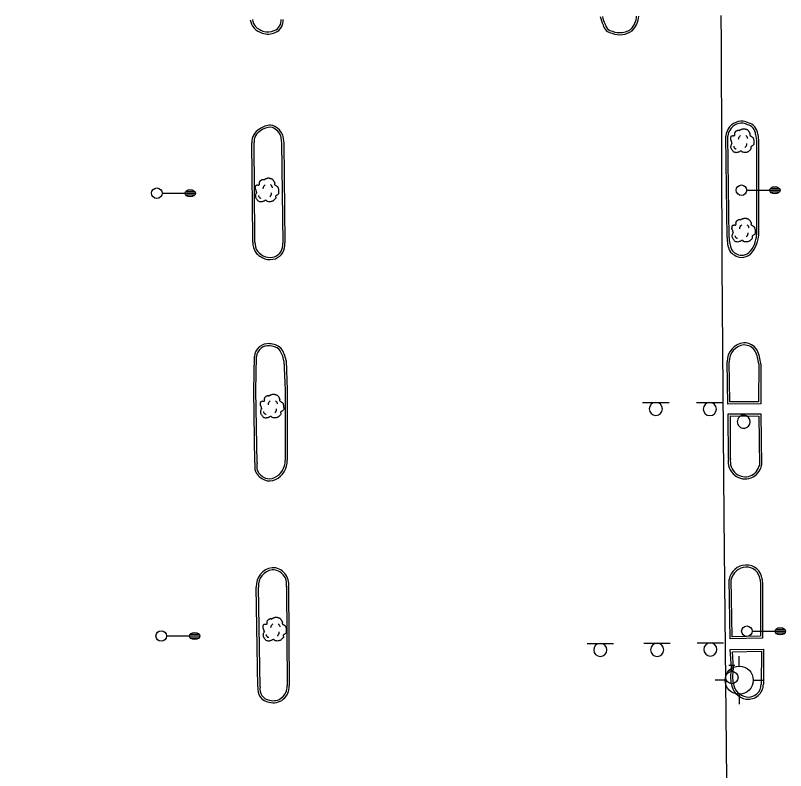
# Model space of a CAD drawing. Extents: x 2145380 to 2157287, y 139568 to 149130.
# Drawn here: x 2147619.2 to 2147838.2, y 143450.6 to 143665.2 of the extents above; entities that cross this region are included whole.
import ezdxf

# ---------------------------------------------------------------- set-up
doc = ezdxf.new("R2010")
doc.units = 0
for name, color, linetype in [('Default', 7, 'Continuous'), ('TOPO_Asphalt', 7, 'Continuous'), ('TOPO_Curb Back', 7, 'Continuous'), ('TOPO_Light Pole', 7, 'Continuous'), ('TOPO_Misc', 7, 'Continuous'), ('TOPO_Sign', 7, 'Continuous'), ('TOPO_Tree', 7, 'Continuous'), ('TOPO_Water Fire Hydrant', 7, 'Continuous'), ('TOPO_Water Valve', 7, 'Continuous')]:
    doc.layers.add(name, color=color, linetype=linetype)

# ---------------------------------------------------------------- blocks, each defined once
blk = doc.blocks.new('LP')
at = {"layer": 'TOPO_Light Pole'}
blk.add_line((3.81, 0), (20.32, 0), dxfattribs=at)
for points in [[(20.32, 0), (27.94, 0)], [(20.32, 0), (23.5, 0)], [(20.83, 1.27), (27.43, 1.27)], [(20.83, 1.27), (23.5, 1.27)], [(23.71, 1.27), (27.43, 1.27)], [(23.71, 0), (27.94, 0)], [(20.83, -1.27), (27.43, -1.27)], [(20.83, -1.27), (23.5, -1.27)], [(23.71, -1.27), (27.43, -1.27)]]:
    blk.add_lwpolyline(points, dxfattribs=at)
blk.add_circle((0, 0), 3.81, dxfattribs=at)
blk.add_ellipse((24.13, 0), major_axis=(3.81, 0), ratio=0.666667, dxfattribs=at)
blk = doc.blocks.new('TREE')
at = {"layer": 'TOPO_Tree'}
for points in [[(-14.1, -0.4), (-14.2, 0.5), (-14.4, 1.4), (-14.6, 2.3), (-14.8, 3.2), (-15.5, 4), (-15.7, 4.9), (-15.8, 5.6), (-15.7, 6.3), (-15.7, 7), (-15.6, 7.9), (-15.7, 8.8), (-15.1, 9.7), (-14.6, 10.4), (-13.8, 10.5), (-13, 10.7), (-12.2, 11), (-11.1, 10), (-10.4, 10.7), (-9.4, 11.7), (-10.3, 13.3), (-9.8, 14.4), (-9.6, 15.1), (-9.3, 15.9), (-8.8, 16.5), (-8.2, 17.3), (-7.5, 17.7), (-6.7, 18.1), (-6.1, 18.4), (-5.6, 18.6), (-5.1, 18.7), (-4.5, 18.7), (-4, 18.5), (-3.5, 18.1)], [(-3.5, 17.6), (-3.1, 18.3), (-2.6, 18.8), (-1.9, 19.2), (-1, 19.7), (-0.2, 20), (0.7, 20.2), (1.6, 20.5), (2.5, 20.8), (3.4, 20.8), (4.1, 20.7), (4.8, 20.5), (5.5, 20.2), (6.4, 19.9), (7.3, 19.7), (8.2, 19.2), (9.4, 18.4), (10, 17.2), (10.8, 16), (11.2, 15.3), (11.6, 14.6), (11.9, 13.9), (12.2, 13.1), (11.4, 12), (11.9, 11.2), (12, 11), (12.2, 10.9), (12.4, 10.7), (12.9, 10.4), (13.5, 10), (14, 9.7), (14.7, 9.2), (15.4, 8.7), (16.1, 8.1), (16.7, 7.5), (16.9, 6.7), (17.1, 6), (17.6, 4.4), (17.7, 2.8), (17.7, 1.2), (17.7, -0.2), (17.8, -2.2), (16.6, -3), (15.5, -3.8), (14.3, -4.6), (13.2, -5.3)], [(5.9, 11.2), (6.5, 10.7), (7, 10.2), (7.4, 9.5), (7.9, 8.6), (8.3, 7.6), (8.5, 6.6)], [(13.2, -5.3), (13.3, -5.8), (13.4, -6.3), (13.4, -6.7), (13.8, -8.5), (12.2, -10), (10.8, -11.5), (10, -12.3), (9.1, -12.8), (8.2, -13.1), (6, -13.8), (3.3, -13.6), (1.3, -13.1), (0.5, -12.9), (-0.1, -11.4), (-0.8, -11.5), (-2, -11.6), (-3.3, -12.8), (-4.5, -13.1), (-6.1, -13.5), (-7.8, -14), (-9.3, -13.6), (-11.4, -13.1), (-12.8, -11.4), (-14.1, -9.4), (-15.3, -7.3), (-15.6, -5.1), (-15.1, -3), (-14.9, -1.9), (-13.9, -0.8), (-13.5, 0.1)], [(-4.2, 5.1), (-4.5, 6.1), (-4.3, 7.2), (-3.8, 8.2), (-3.3, 9.3), (-2.7, 10.3), (-1.6, 11)], [(-11.4, -4.5), (-11.5, -5.4), (-11, -6.3), (-10.1, -7.2), (-9.3, -8), (-8.5, -8.3), (-7.7, -8.1)], [(4.8, -6.3), (5.7, -5.7), (6.3, -4.9), (6.8, -3.9), (7.4, -2.8), (7.6, -1.7), (7.5, -0.6)]]:
    blk.add_open_spline(points, degree=3, dxfattribs=at)
blk = doc.blocks.new('FIRHYD')
at = {"layer": 'TOPO_Water Fire Hydrant'}
for p, q in [((-0.02, 10.16), (-0.03, 17.34)), ((10.16, 0.02), (17.34, 0.03)), ((-10.16, -0.02), (-17.34, -0.03)), ((0.02, -10.16), (0.03, -17.34))]:
    blk.add_line(p, q, dxfattribs=at)
blk.add_circle((0, 0), 10.16, dxfattribs=at)
blk = doc.blocks.new('WATVAL')
at = {"layer": 'Default'}
for p, q in [((-2.25, 9), (2.25, 9)), ((0, 4.5), (0, 9))]:
    blk.add_line(p, q, dxfattribs=at)
blk.add_circle((0, 0), 4.5, dxfattribs=at)

msp = doc.modelspace()

# ---------------------------------------------------------------- linework, layer by layer
at = {"layer": 'TOPO_Asphalt'}
msp.add_lwpolyline([(2147561.98, 143662.89), (2147562.53, 143614.72), (2147563.74, 143471.79), (2147565.03, 143390.96), (2147565.92, 143316.92), (2147566.04, 143278.74), (2147645.22, 143279.6), (2147689.02, 143280.15), (2147688.73, 143320.55), (2147700.65, 143320.81), (2147700.69, 143279.83), (2147782.44, 143280.51), (2147823.54, 143280.78), (2147823.18, 143318.38), (2147819.21, 143318.61), (2147818.95, 143347.45), (2147822.29, 143349.93), (2147821.84, 143410.3), (2147820.72, 143522.76), (2147820.12, 143594.46), (2147819.98, 143657.51), (2147819.88, 143665.2)], dxfattribs=at)
at = {"layer": 'TOPO_Curb Back'}
for p, q in [((2147821.74, 143554.73), (2147821.57, 143566.74)), ((2147822.34, 143555.33), (2147822.17, 143566.75)), ((2147830.56, 143566.17), (2147830.53, 143555.37)), ((2147831.16, 143566.2), (2147831.13, 143554.77)), ((2147831.13, 143554.77), (2147821.74, 143554.73)), ((2147830.53, 143555.37), (2147822.34, 143555.33)), ((2147821.95, 143539.26), (2147821.89, 143551.96)), ((2147821.89, 143551.96), (2147831.17, 143551.93)), ((2147831.17, 143551.93), (2147831.36, 143537.34)), ((2147822.55, 143539.2), (2147822.49, 143551.36)), ((2147822.49, 143551.36), (2147830.57, 143551.33)), ((2147830.57, 143551.33), (2147830.76, 143537.39)), ((2147822.46, 143487.96), (2147822.12, 143504.9)), ((2147823.05, 143488.58), (2147822.72, 143504.84)), ((2147830.96, 143504.88), (2147831.07, 143503.47)), ((2147831.56, 143504.94), (2147831.67, 143503.49)), ((2147831.07, 143503.47), (2147831.04, 143488.8)), ((2147831.67, 143503.49), (2147831.64, 143488.21)), ((2147831.04, 143488.8), (2147823.05, 143488.58)), ((2147831.64, 143488.21), (2147822.46, 143487.96)), ((2147822.41, 143484.93), (2147831.92, 143485.1)), ((2147822.77, 143479.78), (2147822.41, 143484.93)), ((2147823.06, 143484.35), (2147831.32, 143484.49)), ((2147823.37, 143479.78), (2147823.06, 143484.35)), ((2147831.32, 143484.49), (2147831.28, 143475.12)), ((2147831.92, 143485.1), (2147831.88, 143475.11)), ((2147822.61, 143477.48), (2147822.77, 143479.78)), ((2147823.21, 143477.47), (2147823.37, 143479.78)), ((2147822.72, 143475.42), (2147822.61, 143477.48)), ((2147823.32, 143475.47), (2147823.21, 143477.47))]:
    msp.add_line(p, q, dxfattribs=at)
for points in [[(2147694.62, 143631.11), (2147694.9, 143628.95), (2147695.24, 143600.52)], [(2147695.2, 143631.27), (2147695.5, 143628.99), (2147695.84, 143600.53)], [(2147821.6, 143602.1), (2147821.2, 143630.91)], [(2147822.2, 143602.1), (2147821.8, 143630.9)], [(2147829.67, 143631.36), (2147829.93, 143629.64), (2147829.94, 143602.87)], [(2147830.26, 143631.42), (2147830.53, 143629.68), (2147830.54, 143602.87)], [(2147686.73, 143600.74), (2147686.69, 143602.07), (2147686.46, 143629.02)], [(2147687.33, 143600.73), (2147687.29, 143602.08), (2147687.06, 143629.04)], [(2147687.34, 143538.03), (2147686.98, 143558.58), (2147687.17, 143568.24)], [(2147687.94, 143537.97), (2147687.58, 143558.58), (2147687.76, 143568.21)], [(2147696.17, 143567.1), (2147696.48, 143558.77), (2147696.5, 143538.75)], [(2147695.57, 143567.04), (2147695.88, 143558.76), (2147695.9, 143538.75)], [(2147688.18, 143474.37), (2147687.71, 143502.7)], [(2147688.78, 143474.32), (2147688.31, 143502.72)], [(2147696.27, 143502.83), (2147696.46, 143474.62)], [(2147696.87, 143502.77), (2147697.06, 143474.62)]]:
    msp.add_lwpolyline(points, dxfattribs=at)
for centre, radius, start, end in [((2147690.2, 143664.42), 4.21, 185.9335, 222.0027), ((2147690.2, 143664.42), 3.61, 186.8371, 221.8268), ((2147691.75, 143663.74), 3.04, 290.9768, 6.0467), ((2147691.75, 143663.74), 3.64, 291.4207, 5.1311), ((2147793.98, 143666.54), 8.65, 191.0262, 207.5617), ((2147793.98, 143666.54), 8.05, 191.8192, 208.2195), ((2147789.96, 143665.43), 5.91, 315.7337, 355.6541), ((2147789.96, 143665.43), 6.51, 315.2575, 356.1025), ((2147690.99, 143665.41), 5.46, 224.1445, 253.3383), ((2147690.99, 143665.41), 4.86, 224.2783, 253.5702), ((2147789.26, 143663.1), 3, 190.6965, 262.6705), ((2147789.26, 143663.1), 2.4, 188.651, 264.3806), ((2147791.06, 143665.7), 5.4, 247.8292, 305.3793), ((2147691.04, 143664.54), 4.65, 249.6142, 295.9508), ((2147691.04, 143664.54), 4.05, 249.3397, 296.2911), ((2147791.06, 143665.7), 6, 248.638, 305.899), ((2147825.77, 143630.57), 4.58, 103.1667, 175.6936), ((2147825.74, 143631.42), 3.75, 61.0907, 105.7202), ((2147690.59, 143629.27), 4.13, 118.6083, 183.4703), ((2147691.98, 143628.45), 5.58, 90.9048, 127.142), ((2147691.98, 143628.45), 4.98, 91.7104, 127.6638), ((2147690.89, 143629.48), 4.06, 23.6168, 76.6694), ((2147690.89, 143629.48), 4.66, 22.5391, 77.6499), ((2147825.77, 143630.57), 3.98, 102.9736, 175.3219), ((2147825.74, 143631.42), 3.15, 59.6594, 105.9624), ((2147826.68, 143631.22), 2.99, 2.6612, 77.4674), ((2147826.68, 143631.22), 3.59, 3.1732, 75.9657), ((2147690.59, 143629.27), 3.53, 117.8887, 183.7157), ((2147830.44, 143601.73), 8.86, 177.5745, 202.4504), ((2147830.44, 143601.73), 8.26, 177.4603, 201.9591), ((2147822.15, 143603.17), 7.8, 316.142, 357.884), ((2147822.15, 143603.17), 8.4, 315.9217, 357.8841), ((2147691.69, 143600.5), 4.96, 177.2252, 213.2434), ((2147691.69, 143600.5), 4.36, 176.9298, 212.5825), ((2147691.61, 143600.03), 3.66, 291.0224, 7.125), ((2147691.61, 143600.03), 4.26, 290.8315, 7.1264), ((2147692.78, 143602.66), 7.16, 222.9153, 248.0938), ((2147692.78, 143602.66), 6.56, 223.3616, 247.864), ((2147826.04, 143601.06), 4.66, 215.6054, 265.0634), ((2147826.04, 143601.06), 4.06, 216.5658, 264.774), ((2147825.71, 143600.24), 3.22, 269.3135, 309.8264), ((2147691.55, 143600.77), 4.97, 253.1954, 288.4901), ((2147691.55, 143600.77), 4.37, 253.5415, 288.3309), ((2147825.71, 143600.24), 3.82, 268.954, 310.335), ((2147691.16, 143567.91), 4.01, 85.2278, 175.2445), ((2147691.3, 143566.6), 5.3, 50.2948, 87.9837), ((2147826.87, 143566.86), 5.31, 96.1634, 181.3171), ((2147826.87, 143566.86), 4.71, 96.5429, 181.3466), ((2147826.32, 143567.61), 4.53, 33.1519, 90.2476), ((2147826.32, 143567.61), 3.93, 33.8871, 89.7966), ((2147691.16, 143567.91), 3.41, 84.9864, 174.9386), ((2147691.3, 143566.6), 4.7, 51.2036, 88.1572), ((2147688.01, 143565.83), 7.65, 9.1337, 35.4457), ((2147688.01, 143565.83), 8.25, 8.8747, 36.0158), ((2147817.34, 143564.58), 13.31, 6.837, 23.0837), ((2147817.34, 143564.58), 13.92, 6.6851, 23.3112), ((2147690.74, 143538.53), 5.17, 294.4144, 2.2996), ((2147690.74, 143538.53), 5.77, 294.4816, 2.3022), ((2147826.87, 143538.39), 5, 169.9804, 231.5126), ((2147826.87, 143538.39), 4.4, 169.2988, 231.5059), ((2147691.99, 143537.08), 4.75, 168.4261, 198.8825), ((2147691.99, 143537.08), 4.15, 167.5432, 198.2779), ((2147826.7, 143538.18), 4.73, 231.593, 349.7283), ((2147826.7, 143538.18), 4.13, 231.598, 348.9529), ((2147692.11, 143537.92), 5.19, 207.2315, 246.2384), ((2147692.11, 143537.92), 4.59, 207.7799, 246.0926), ((2147691.45, 143536.79), 3.89, 248.471, 295.6325), ((2147691.45, 143536.78), 3.29, 248.6713, 295.7393), ((2147692.93, 143503.05), 5.23, 97.9995, 183.8551), ((2147692.3, 143503.59), 4.64, 349.8485, 91.2909), ((2147827.09, 143503.93), 5.06, 92.8267, 169.0108), ((2147827.09, 143503.93), 4.46, 92.8446, 168.215), ((2147827.05, 143504.45), 4.54, 6.1538, 92.5824), ((2147827.05, 143504.45), 3.94, 6.2827, 92.5666), ((2147692.93, 143503.05), 4.63, 98.4372, 184.0364), ((2147692.3, 143503.59), 4.04, 349.0899, 90.7969), ((2147827.76, 143475.89), 5.06, 185.3516, 261.1571), ((2147827.76, 143475.89), 4.46, 185.4862, 261.1296), ((2147827.61, 143475.12), 4.27, 261.5605, 359.8839), ((2147827.61, 143475.12), 3.67, 261.5936, 359.892), ((2147691.85, 143473.69), 3.74, 169.4354, 261.9005), ((2147691.85, 143473.69), 3.14, 168.3782, 262.598), ((2147692.53, 143474.36), 4.54, 254.5828, 3.4969), ((2147692.53, 143474.36), 3.94, 254.0194, 3.496)]:
    msp.add_arc(centre, radius, start, end, dxfattribs=at)
at = {"layer": 'TOPO_Misc'}
for q in [(2147826.32, 143549.66), (2147826.34, 143549.68), (2147826.34, 143549.65), (2147826.35, 143549.66)]:
    msp.add_line((2147826.34, 143549.66), q, dxfattribs=at)
for centre, radius, start, end in [((2147826.33, 143549.7), 1.87, 85.9623, 180), ((2147826.33, 143549.7), 1.87, 180, 274.0377), ((2147826.25, 143549.7), 1.88, 276.2662, 83.7338)]:
    msp.add_arc(centre, radius, start, end, dxfattribs=at)
at = {"layer": 'TOPO_Sign'}
for points in [[(2147797.56, 143555.22), (2147805.06, 143555.22)], [(2147801.31, 143555.22), (2147801.31, 143555.22)], [(2147812.9, 143555.19), (2147820.4, 143555.2)], [(2147816.65, 143555.19), (2147816.65, 143555.19)], [(2147799.45, 143553.35), (2147799.45, 143553.35)], [(2147803.18, 143553.35), (2147803.18, 143553.35)], [(2147814.79, 143553.32), (2147814.79, 143553.32)], [(2147818.52, 143553.32), (2147818.52, 143553.32)], [(2147801.31, 143551.48), (2147801.31, 143551.48)], [(2147816.65, 143551.46), (2147816.65, 143551.46)], [(2147781.77, 143486.71), (2147789.26, 143486.72)], [(2147785.52, 143486.71), (2147785.52, 143486.71)], [(2147797.92, 143486.75), (2147805.41, 143486.75)], [(2147801.67, 143486.75), (2147801.67, 143486.75)], [(2147813.05, 143486.86), (2147820.54, 143486.87)], [(2147816.8, 143486.86), (2147816.8, 143486.86)], [(2147783.65, 143484.85), (2147783.65, 143484.85)], [(2147787.39, 143484.85), (2147787.39, 143484.85)], [(2147799.8, 143484.88), (2147799.8, 143484.88)], [(2147803.54, 143484.88), (2147803.54, 143484.88)], [(2147814.93, 143484.99), (2147814.93, 143484.99)], [(2147818.67, 143484.99), (2147818.67, 143484.99)], [(2147785.52, 143482.98), (2147785.52, 143482.98)], [(2147801.67, 143483.01), (2147801.67, 143483.01)], [(2147816.8, 143483.12), (2147816.8, 143483.12)]]:
    msp.add_lwpolyline(points, dxfattribs=at)
for centre, start, end in [((2147801.31, 143553.35), 90, 180), ((2147801.31, 143553.35), 360, 90), ((2147816.65, 143553.32), 90, 180), ((2147816.65, 143553.32), 360, 90), ((2147801.31, 143553.35), 180, 270), ((2147801.31, 143553.35), 270, 0), ((2147816.65, 143553.32), 180, 270), ((2147816.65, 143553.32), 270, 0), ((2147785.52, 143484.85), 90, 180), ((2147785.52, 143484.85), 360, 90), ((2147801.67, 143484.88), 90, 180), ((2147801.67, 143484.88), 360, 90), ((2147816.8, 143484.99), 90, 180), ((2147816.8, 143484.99), 360, 90), ((2147785.52, 143484.85), 180, 270), ((2147785.52, 143484.85), 270, 0), ((2147801.67, 143484.88), 180, 270), ((2147801.67, 143484.88), 270, 0), ((2147816.8, 143484.99), 180, 270), ((2147816.8, 143484.99), 270, 0)]:
    msp.add_arc(centre, 1.87, start, end, dxfattribs=at)

# ---------------------------------------------------------------- block references
at = {"layer": 'TOPO_Light Pole', "xscale": 0.39370000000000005, "yscale": 0.3937000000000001}
for p in [(2147659.43, 143614.66), (2147825.65, 143615.51), (2147827.2, 143490.17), (2147660.69, 143488.82)]:
    msp.add_blockref('LP', p, dxfattribs=at)
at = {"layer": 'TOPO_Tree', "xscale": 0.19685000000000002, "yscale": 0.19685000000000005}
for p in [(2147825.7, 143628.91), (2147690.57, 143614.91), (2147826.05, 143603.51), (2147692.01, 143553.48), (2147692.75, 143490.08)]:
    msp.add_blockref('TREE', p, dxfattribs=at)
at = {"layer": 'TOPO_Water Fire Hydrant', "xscale": 0.39370000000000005, "yscale": 0.3937000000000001}
msp.add_blockref('FIRHYD', (2147825, 143476.25), dxfattribs=at)
at = {"layer": 'TOPO_Water Valve', "xscale": 0.39370000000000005, "yscale": 0.3937000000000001}
msp.add_blockref('WATVAL', (2147822.92, 143477.01), dxfattribs=at)

doc.saveas('drawing.dxf')
